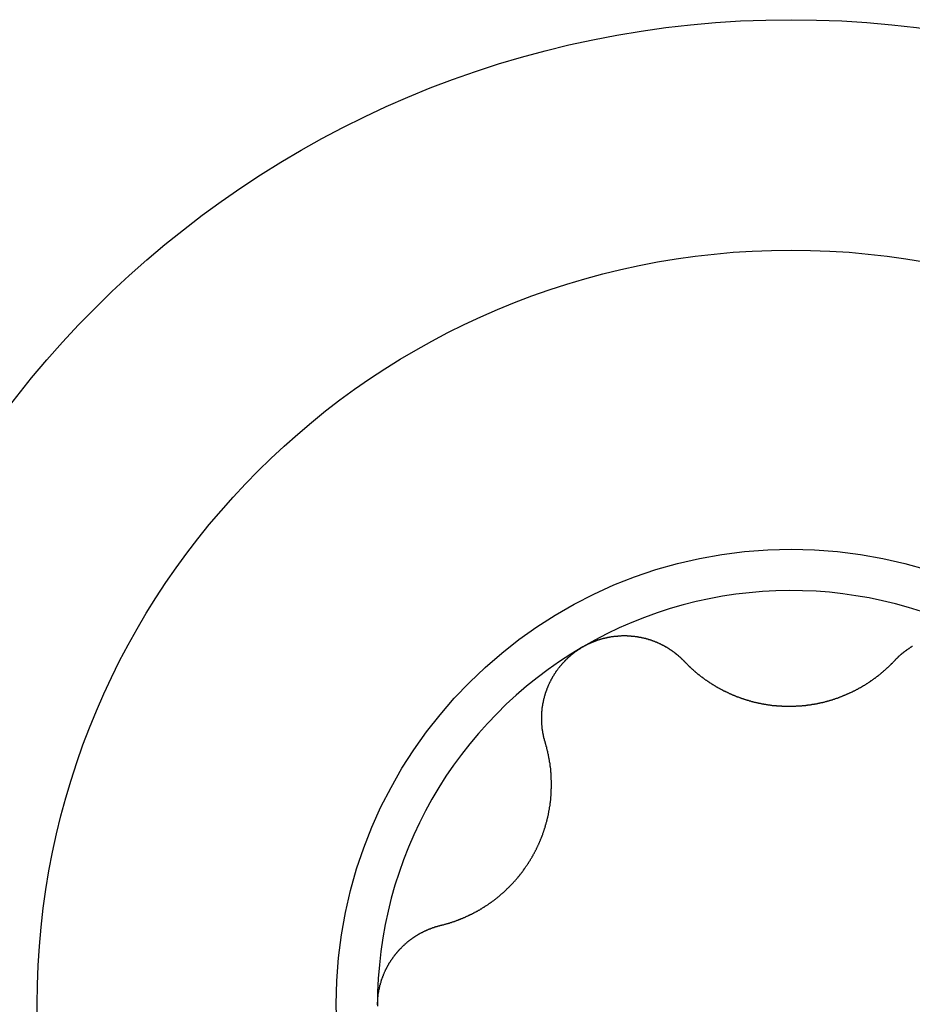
# Model space of a CAD drawing. Extents: x 1107 to 4046, y 937 to 3355.
# Tile 856 of 861: x 3320.42 to 3324.68, y 2553.71 to 2558.41. Entities that reach past the tile are written whole.
import ezdxf

# ---------------------------------------------------------------- set-up
doc = ezdxf.new("R2010")
doc.units = 0
doc.layers.add('KF_VIDA_L___C_LEFT', color=7, linetype='CONTINUOUS')

# ---------------------------------------------------------------- blocks, each defined once
blk = doc.blocks.new('KF_VIDA_L___C_LEFT')
at = {"layer": 'KF_VIDA_L___C_LEFT'}
for points in [[(433.805, 866.206, 0), (433.807, 866.207, 0), (433.808, 866.208, 0), (433.81, 866.209, 0), (433.812, 866.21, 0), (433.814, 866.211, 0), (433.816, 866.212, 0), (433.818, 866.213, 0), (433.82, 866.214, 0), (433.822, 866.215, 0), (433.823, 866.216, 0), (433.825, 866.217, 0), (433.827, 866.218, 0), (433.829, 866.219, 0), (433.831, 866.22, 0), (433.833, 866.221, 0), (433.835, 866.222, 0), (433.837, 866.223, 0), (433.839, 866.224, 0), (433.841, 866.224, 0), (433.843, 866.225, 0), (433.845, 866.226, 0), (433.847, 866.227, 0), (433.849, 866.228, 0), (433.851, 866.229, 0), (433.853, 866.23, 0), (433.855, 866.23, 0), (433.857, 866.231, 0), (433.859, 866.232, 0), (433.861, 866.233, 0), (433.863, 866.233, 0), (433.865, 866.234, 0), (433.867, 866.235, 0), (433.869, 866.236, 0), (433.871, 866.236, 0), (433.873, 866.237, 0), (433.875, 866.238, 0), (433.877, 866.239, 0), (433.879, 866.239, 0), (433.881, 866.24, 0), (433.883, 866.241, 0), (433.885, 866.241, 0), (433.887, 866.242, 0), (433.889, 866.243, 0), (433.891, 866.243, 0), (433.893, 866.244, 0), (433.895, 866.244, 0), (433.897, 866.245, 0), (433.899, 866.246, 0), (433.902, 866.246, 0), (433.904, 866.247, 0), (433.906, 866.247, 0), (433.908, 866.248, 0), (433.91, 866.248, 0), (433.912, 866.249, 0), (433.914, 866.249, 0), (433.916, 866.25, 0), (433.918, 866.25, 0), (433.92, 866.251, 0), (433.923, 866.251, 0), (433.925, 866.252, 0), (433.927, 866.252, 0), (433.929, 866.252, 0), (433.931, 866.253, 0), (433.933, 866.253, 0), (433.935, 866.254, 0), (433.937, 866.254, 0), (433.94, 866.254, 0), (433.942, 866.255, 0), (433.944, 866.255, 0), (433.946, 866.255, 0), (433.948, 866.256, 0), (433.95, 866.256, 0), (433.952, 866.256, 0), (433.955, 866.257, 0), (433.957, 866.257, 0), (433.959, 866.257, 0), (433.961, 866.257, 0), (433.963, 866.258, 0), (433.965, 866.258, 0), (433.967, 866.258, 0), (433.97, 866.258, 0), (433.972, 866.258, 0), (433.974, 866.259, 0), (433.976, 866.259, 0), (433.978, 866.259, 0), (433.98, 866.259, 0), (433.982, 866.259, 0), (433.985, 866.259, 0), (433.987, 866.259, 0), (433.989, 866.259, 0), (433.991, 866.26, 0), (433.993, 866.26, 0), (433.995, 866.26, 0), (433.997, 866.26, 0), (434, 866.26, 0), (434.002, 866.26, 0), (434.004, 866.26, 0), (434.006, 866.26, 0), (434.008, 866.26, 0), (434.01, 866.26, 0), (434.012, 866.26, 0), (434.015, 866.26, 0), (434.017, 866.259, 0), (434.019, 866.259, 0), (434.021, 866.259, 0), (434.023, 866.259, 0), (434.025, 866.259, 0), (434.027, 866.259, 0), (434.029, 866.259, 0), (434.032, 866.259, 0), (434.034, 866.259, 0), (434.036, 866.258, 0), (434.038, 866.258, 0), (434.04, 866.258, 0), (434.042, 866.258, 0), (434.044, 866.258, 0), (434.046, 866.257, 0), (434.048, 866.257, 0), (434.051, 866.257, 0), (434.053, 866.257, 0), (434.055, 866.256, 0), (434.057, 866.256, 0), (434.059, 866.256, 0), (434.061, 866.255, 0), (434.063, 866.255, 0), (434.065, 866.255, 0), (434.067, 866.254, 0), (434.069, 866.254, 0), (434.071, 866.254, 0), (434.073, 866.253, 0), (434.075, 866.253, 0), (434.078, 866.253, 0), (434.08, 866.252, 0), (434.082, 866.252, 0), (434.084, 866.251, 0), (434.086, 866.251, 0), (434.088, 866.251, 0), (434.09, 866.25, 0), (434.092, 866.25, 0), (434.094, 866.249, 0), (434.096, 866.249, 0), (434.098, 866.248, 0), (434.1, 866.248, 0), (434.102, 866.247, 0), (434.104, 866.247, 0), (434.106, 866.246, 0), (434.108, 866.246, 0), (434.11, 866.245, 0), (434.112, 866.245, 0), (434.114, 866.244, 0), (434.116, 866.244, 0), (434.118, 866.243, 0), (434.119, 866.242, 0), (434.121, 866.242, 0), (434.123, 866.241, 0), (434.125, 866.241, 0), (434.127, 866.24, 0), (434.129, 866.239, 0), (434.131, 866.239, 0), (434.133, 866.238, 0), (434.135, 866.237, 0), (434.137, 866.237, 0), (434.139, 866.236, 0), (434.14, 866.235, 0), (434.142, 866.235, 0), (434.144, 866.234, 0), (434.146, 866.233, 0), (434.148, 866.233, 0), (434.15, 866.232, 0), (434.151, 866.231, 0), (434.153, 866.23, 0), (434.155, 866.23, 0), (434.157, 866.229, 0), (434.159, 866.228, 0), (434.161, 866.227, 0), (434.162, 866.227, 0), (434.164, 866.226, 0), (434.166, 866.225, 0), (434.168, 866.224, 0), (434.17, 866.223, 0), (434.171, 866.222, 0), (434.173, 866.222, 0), (434.175, 866.221, 0), (434.177, 866.22, 0), (434.178, 866.219, 0), (434.18, 866.218, 0), (434.182, 866.217, 0), (434.184, 866.216, 0), (434.186, 866.215, 0), (434.187, 866.215, 0), (434.189, 866.214, 0), (434.191, 866.213, 0), (434.192, 866.212, 0), (434.194, 866.211, 0), (434.196, 866.21, 0), (434.198, 866.209, 0), (434.199, 866.208, 0), (434.201, 866.207, 0), (434.203, 866.206, 0), (434.205, 866.205, 0), (434.206, 866.204, 0), (434.208, 866.203, 0), (434.21, 866.202, 0), (434.211, 866.201, 0), (434.213, 866.2, 0), (434.215, 866.199, 0), (434.216, 866.198, 0), (434.218, 866.197, 0), (434.22, 866.195, 0), (434.221, 866.194, 0), (434.223, 866.193, 0), (434.225, 866.192, 0), (434.226, 866.191, 0), (434.228, 866.19, 0), (434.23, 866.189, 0), (434.231, 866.188, 0), (434.233, 866.186, 0), (434.235, 866.185, 0), (434.236, 866.184, 0), (434.238, 866.183, 0), (434.239, 866.182, 0), (434.241, 866.181, 0), (434.243, 866.179, 0), (434.244, 866.178, 0), (434.246, 866.177, 0), (434.247, 866.176, 0), (434.249, 866.175, 0), (434.25, 866.173, 0), (434.252, 866.172, 0), (434.253, 866.171, 0), (434.255, 866.17, 0), (434.257, 866.168, 0), (434.258, 866.167, 0), (434.26, 866.166, 0), (434.261, 866.164, 0), (434.263, 866.163, 0), (434.264, 866.162, 0), (434.266, 866.161, 0), (434.267, 866.159, 0), (434.269, 866.158, 0), (434.27, 866.157, 0), (434.272, 866.155, 0), (434.273, 866.154, 0), (434.274, 866.153, 0), (434.276, 866.151, 0), (434.277, 866.15, 0), (434.279, 866.148, 0), (434.28, 866.147, 0), (434.282, 866.146, 0), (434.283, 866.144, 0), (434.284, 866.143, 0), (434.286, 866.141, 0), (434.287, 866.14, 0), (434.289, 866.139, 0), (434.29, 866.137, 0)], [(435.295, 866.142, 0), (435.297, 866.143, 0), (435.298, 866.145, 0), (435.299, 866.146, 0), (435.301, 866.147, 0), (435.302, 866.149, 0), (435.304, 866.15, 0), (435.305, 866.152, 0), (435.306, 866.153, 0), (435.308, 866.154, 0), (435.309, 866.156, 0), (435.311, 866.157, 0), (435.312, 866.159, 0), (435.314, 866.16, 0), (435.315, 866.161, 0), (435.316, 866.163, 0), (435.318, 866.164, 0), (435.319, 866.165, 0), (435.321, 866.167, 0), (435.322, 866.168, 0), (435.324, 866.169, 0), (435.325, 866.171, 0), (435.327, 866.172, 0), (435.328, 866.173, 0), (435.33, 866.174, 0), (435.331, 866.176, 0), (435.333, 866.177, 0), (435.335, 866.178, 0), (435.336, 866.179, 0), (435.338, 866.181, 0), (435.339, 866.182, 0), (435.341, 866.183, 0), (435.342, 866.184, 0), (435.344, 866.186, 0), (435.346, 866.187, 0), (435.347, 866.188, 0), (435.349, 866.189, 0), (435.35, 866.19, 0), (435.352, 866.191, 0), (435.354, 866.193, 0), (435.355, 866.194, 0), (435.357, 866.195, 0), (435.358, 866.196, 0), (435.36, 866.197, 0), (435.362, 866.198, 0), (435.363, 866.199, 0), (435.365, 866.201, 0), (435.367, 866.202, 0), (435.368, 866.203, 0), (435.37, 866.204, 0), (435.372, 866.205, 0), (435.373, 866.206, 0), (435.375, 866.207, 0), (435.377, 866.208, 0), (435.378, 866.209, 0), (435.38, 866.21, 0)], [(433.626, 865.75, 0), (433.625, 865.752, 0), (433.625, 865.754, 0), (433.624, 865.756, 0), (433.624, 865.757, 0), (433.623, 865.759, 0), (433.623, 865.761, 0), (433.622, 865.763, 0), (433.622, 865.765, 0), (433.621, 865.767, 0), (433.621, 865.769, 0), (433.62, 865.771, 0), (433.62, 865.773, 0), (433.619, 865.775, 0), (433.619, 865.777, 0), (433.618, 865.779, 0), (433.618, 865.781, 0), (433.618, 865.782, 0), (433.617, 865.784, 0), (433.617, 865.786, 0), (433.616, 865.788, 0), (433.616, 865.79, 0), (433.616, 865.792, 0), (433.615, 865.794, 0), (433.615, 865.796, 0), (433.615, 865.798, 0), (433.614, 865.8, 0), (433.614, 865.802, 0), (433.614, 865.804, 0), (433.613, 865.806, 0), (433.613, 865.808, 0), (433.613, 865.81, 0), (433.613, 865.812, 0), (433.612, 865.814, 0), (433.612, 865.816, 0), (433.612, 865.818, 0), (433.612, 865.82, 0), (433.611, 865.822, 0), (433.611, 865.824, 0), (433.611, 865.826, 0), (433.611, 865.828, 0), (433.611, 865.83, 0), (433.61, 865.832, 0), (433.61, 865.834, 0), (433.61, 865.836, 0), (433.61, 865.838, 0), (433.61, 865.84, 0), (433.61, 865.842, 0), (433.61, 865.844, 0), (433.609, 865.846, 0), (433.609, 865.848, 0), (433.609, 865.85, 0), (433.609, 865.852, 0), (433.609, 865.853, 0), (433.609, 865.855, 0), (433.609, 865.857, 0), (433.609, 865.859, 0), (433.609, 865.861, 0), (433.609, 865.863, 0), (433.609, 865.865, 0), (433.609, 865.867, 0), (433.609, 865.869, 0), (433.609, 865.871, 0), (433.609, 865.873, 0), (433.609, 865.875, 0), (433.609, 865.877, 0), (433.609, 865.879, 0), (433.609, 865.881, 0), (433.609, 865.883, 0), (433.609, 865.885, 0), (433.61, 865.887, 0), (433.61, 865.889, 0), (433.61, 865.891, 0), (433.61, 865.893, 0), (433.61, 865.895, 0), (433.61, 865.897, 0), (433.61, 865.899, 0), (433.611, 865.901, 0), (433.611, 865.903, 0), (433.611, 865.905, 0), (433.611, 865.907, 0), (433.611, 865.909, 0), (433.612, 865.911, 0), (433.612, 865.913, 0), (433.612, 865.915, 0), (433.612, 865.917, 0), (433.613, 865.919, 0), (433.613, 865.921, 0), (433.613, 865.922, 0), (433.613, 865.924, 0), (433.614, 865.926, 0), (433.614, 865.928, 0), (433.614, 865.93, 0), (433.615, 865.932, 0), (433.615, 865.934, 0), (433.615, 865.936, 0), (433.616, 865.938, 0), (433.616, 865.94, 0), (433.617, 865.942, 0), (433.617, 865.944, 0), (433.617, 865.946, 0), (433.618, 865.948, 0), (433.618, 865.95, 0), (433.619, 865.952, 0), (433.619, 865.954, 0), (433.62, 865.956, 0), (433.62, 865.958, 0), (433.621, 865.96, 0), (433.621, 865.962, 0), (433.622, 865.964, 0), (433.622, 865.966, 0), (433.623, 865.968, 0), (433.623, 865.97, 0), (433.624, 865.972, 0), (433.624, 865.974, 0), (433.625, 865.976, 0), (433.626, 865.978, 0), (433.626, 865.98, 0), (433.627, 865.982, 0), (433.627, 865.984, 0), (433.628, 865.986, 0), (433.629, 865.988, 0), (433.629, 865.99, 0), (433.63, 865.992, 0), (433.631, 865.994, 0), (433.631, 865.996, 0), (433.632, 865.997, 0), (433.633, 865.999, 0), (433.633, 866.001, 0), (433.634, 866.003, 0), (433.635, 866.005, 0), (433.636, 866.007, 0), (433.636, 866.009, 0), (433.637, 866.011, 0), (433.638, 866.013, 0), (433.639, 866.015, 0), (433.64, 866.017, 0), (433.64, 866.019, 0), (433.641, 866.021, 0), (433.642, 866.023, 0), (433.643, 866.025, 0), (433.644, 866.027, 0), (433.645, 866.029, 0), (433.646, 866.031, 0), (433.646, 866.033, 0), (433.647, 866.035, 0), (433.648, 866.036, 0), (433.649, 866.038, 0), (433.65, 866.04, 0), (433.651, 866.042, 0), (433.652, 866.044, 0), (433.653, 866.046, 0), (433.654, 866.048, 0), (433.655, 866.05, 0), (433.656, 866.052, 0), (433.657, 866.054, 0), (433.658, 866.055, 0), (433.659, 866.057, 0), (433.66, 866.059, 0), (433.661, 866.061, 0), (433.662, 866.063, 0), (433.663, 866.065, 0), (433.664, 866.067, 0), (433.665, 866.068, 0), (433.667, 866.07, 0), (433.668, 866.072, 0), (433.669, 866.074, 0), (433.67, 866.076, 0), (433.671, 866.078, 0), (433.672, 866.079, 0), (433.673, 866.081, 0), (433.675, 866.083, 0), (433.676, 866.085, 0), (433.677, 866.087, 0), (433.678, 866.088, 0), (433.679, 866.09, 0), (433.681, 866.092, 0), (433.682, 866.094, 0), (433.683, 866.095, 0), (433.684, 866.097, 0), (433.686, 866.099, 0), (433.687, 866.101, 0), (433.688, 866.102, 0), (433.69, 866.104, 0), (433.691, 866.106, 0), (433.692, 866.107, 0), (433.694, 866.109, 0), (433.695, 866.111, 0), (433.696, 866.113, 0), (433.698, 866.114, 0), (433.699, 866.116, 0), (433.7, 866.118, 0), (433.702, 866.119, 0), (433.703, 866.121, 0), (433.705, 866.122, 0), (433.706, 866.124, 0), (433.707, 866.126, 0), (433.709, 866.127, 0), (433.71, 866.129, 0), (433.712, 866.131, 0), (433.713, 866.132, 0), (433.715, 866.134, 0), (433.716, 866.135, 0), (433.718, 866.137, 0), (433.719, 866.138, 0), (433.721, 866.14, 0), (433.722, 866.142, 0), (433.724, 866.143, 0), (433.725, 866.145, 0), (433.727, 866.146, 0), (433.728, 866.148, 0), (433.73, 866.149, 0), (433.732, 866.151, 0), (433.733, 866.152, 0), (433.735, 866.154, 0), (433.736, 866.155, 0), (433.738, 866.157, 0), (433.739, 866.158, 0), (433.741, 866.159, 0), (433.743, 866.161, 0), (433.744, 866.162, 0), (433.746, 866.164, 0), (433.748, 866.165, 0), (433.749, 866.167, 0), (433.751, 866.168, 0), (433.752, 866.169, 0), (433.754, 866.171, 0), (433.756, 866.172, 0), (433.757, 866.173, 0), (433.759, 866.175, 0), (433.761, 866.176, 0), (433.763, 866.177, 0), (433.764, 866.179, 0), (433.766, 866.18, 0), (433.768, 866.181, 0), (433.769, 866.183, 0), (433.771, 866.184, 0), (433.773, 866.185, 0), (433.775, 866.186, 0), (433.776, 866.188, 0), (433.778, 866.189, 0), (433.78, 866.19, 0), (433.782, 866.191, 0), (433.783, 866.192, 0), (433.785, 866.194, 0), (433.787, 866.195, 0), (433.789, 866.196, 0), (433.79, 866.197, 0), (433.792, 866.198, 0), (433.794, 866.199, 0), (433.796, 866.2, 0), (433.798, 866.202, 0), (433.799, 866.203, 0), (433.801, 866.204, 0), (433.803, 866.205, 0), (433.805, 866.206, 0)], [(434.29, 866.137, 0), (434.292, 866.135, 0), (434.293, 866.134, 0), (434.295, 866.132, 0), (434.297, 866.13, 0), (434.298, 866.128, 0), (434.3, 866.127, 0), (434.302, 866.125, 0), (434.303, 866.123, 0), (434.305, 866.122, 0), (434.307, 866.12, 0), (434.309, 866.118, 0), (434.31, 866.117, 0), (434.312, 866.115, 0), (434.314, 866.113, 0), (434.316, 866.112, 0), (434.317, 866.11, 0), (434.319, 866.108, 0), (434.321, 866.107, 0), (434.323, 866.105, 0), (434.324, 866.103, 0), (434.326, 866.102, 0), (434.328, 866.1, 0), (434.33, 866.099, 0), (434.332, 866.097, 0), (434.333, 866.095, 0), (434.335, 866.094, 0), (434.337, 866.092, 0), (434.339, 866.091, 0), (434.341, 866.089, 0), (434.342, 866.088, 0), (434.344, 866.086, 0), (434.346, 866.084, 0), (434.348, 866.083, 0), (434.35, 866.081, 0), (434.352, 866.08, 0), (434.353, 866.078, 0), (434.355, 866.077, 0), (434.357, 866.075, 0), (434.359, 866.074, 0), (434.361, 866.072, 0), (434.363, 866.071, 0), (434.365, 866.069, 0), (434.366, 866.068, 0), (434.368, 866.067, 0), (434.37, 866.065, 0), (434.372, 866.064, 0), (434.374, 866.062, 0), (434.376, 866.061, 0), (434.378, 866.059, 0), (434.38, 866.058, 0), (434.382, 866.057, 0), (434.383, 866.055, 0), (434.385, 866.054, 0), (434.387, 866.052, 0), (434.389, 866.051, 0), (434.391, 866.05, 0), (434.393, 866.048, 0), (434.395, 866.047, 0), (434.397, 866.046, 0), (434.399, 866.044, 0), (434.401, 866.043, 0), (434.403, 866.042, 0), (434.405, 866.04, 0), (434.407, 866.039, 0), (434.409, 866.038, 0), (434.411, 866.036, 0), (434.412, 866.035, 0), (434.414, 866.034, 0), (434.416, 866.033, 0), (434.418, 866.031, 0), (434.42, 866.03, 0), (434.422, 866.029, 0), (434.424, 866.027, 0), (434.426, 866.026, 0), (434.429, 866.025, 0), (434.431, 866.024, 0), (434.433, 866.022, 0), (434.435, 866.021, 0), (434.437, 866.02, 0), (434.439, 866.019, 0), (434.441, 866.018, 0), (434.443, 866.016, 0), (434.445, 866.015, 0), (434.447, 866.014, 0), (434.449, 866.013, 0), (434.452, 866.011, 0), (434.454, 866.01, 0), (434.456, 866.009, 0), (434.458, 866.008, 0), (434.46, 866.007, 0), (434.462, 866.006, 0), (434.465, 866.004, 0), (434.467, 866.003, 0), (434.469, 866.002, 0), (434.471, 866.001, 0), (434.473, 866, 0), (434.476, 865.999, 0), (434.478, 865.997, 0), (434.48, 865.996, 0), (434.482, 865.995, 0), (434.485, 865.994, 0), (434.487, 865.993, 0), (434.489, 865.992, 0), (434.491, 865.991, 0), (434.494, 865.99, 0), (434.496, 865.989, 0), (434.498, 865.988, 0), (434.501, 865.986, 0), (434.503, 865.985, 0), (434.505, 865.984, 0), (434.508, 865.983, 0), (434.51, 865.982, 0), (434.512, 865.981, 0), (434.515, 865.98, 0), (434.517, 865.979, 0), (434.519, 865.978, 0), (434.522, 865.977, 0), (434.524, 865.976, 0), (434.526, 865.975, 0), (434.529, 865.974, 0), (434.531, 865.973, 0), (434.534, 865.972, 0), (434.536, 865.971, 0), (434.538, 865.97, 0), (434.541, 865.969, 0), (434.543, 865.968, 0), (434.546, 865.967, 0), (434.548, 865.967, 0), (434.551, 865.966, 0), (434.553, 865.965, 0), (434.555, 865.964, 0), (434.558, 865.963, 0), (434.56, 865.962, 0), (434.563, 865.961, 0), (434.565, 865.96, 0), (434.568, 865.959, 0), (434.57, 865.959, 0), (434.573, 865.958, 0), (434.575, 865.957, 0), (434.578, 865.956, 0), (434.58, 865.955, 0), (434.583, 865.955, 0), (434.585, 865.954, 0), (434.588, 865.953, 0), (434.59, 865.952, 0), (434.593, 865.951, 0), (434.595, 865.951, 0), (434.598, 865.95, 0), (434.6, 865.949, 0), (434.603, 865.949, 0), (434.606, 865.948, 0), (434.608, 865.947, 0), (434.611, 865.946, 0), (434.613, 865.946, 0), (434.616, 865.945, 0), (434.618, 865.944, 0), (434.621, 865.944, 0), (434.624, 865.943, 0), (434.626, 865.942, 0), (434.629, 865.942, 0), (434.631, 865.941, 0), (434.634, 865.941, 0), (434.636, 865.94, 0), (434.639, 865.939, 0), (434.642, 865.939, 0), (434.644, 865.938, 0), (434.647, 865.938, 0), (434.649, 865.937, 0), (434.652, 865.937, 0), (434.655, 865.936, 0), (434.657, 865.936, 0), (434.66, 865.935, 0), (434.662, 865.935, 0), (434.665, 865.934, 0), (434.668, 865.934, 0), (434.67, 865.933, 0), (434.673, 865.933, 0), (434.675, 865.932, 0), (434.678, 865.932, 0), (434.681, 865.931, 0), (434.683, 865.931, 0), (434.686, 865.931, 0), (434.689, 865.93, 0), (434.691, 865.93, 0), (434.694, 865.93, 0), (434.696, 865.929, 0), (434.699, 865.929, 0), (434.702, 865.928, 0), (434.704, 865.928, 0), (434.707, 865.928, 0), (434.71, 865.927, 0), (434.712, 865.927, 0), (434.715, 865.927, 0), (434.717, 865.927, 0), (434.72, 865.926, 0), (434.723, 865.926, 0), (434.725, 865.926, 0), (434.728, 865.926, 0), (434.73, 865.925, 0), (434.733, 865.925, 0), (434.736, 865.925, 0), (434.738, 865.925, 0), (434.741, 865.924, 0), (434.743, 865.924, 0), (434.746, 865.924, 0), (434.749, 865.924, 0), (434.751, 865.924, 0), (434.754, 865.924, 0), (434.756, 865.923, 0), (434.759, 865.923, 0), (434.762, 865.923, 0), (434.764, 865.923, 0), (434.767, 865.923, 0), (434.769, 865.923, 0), (434.772, 865.923, 0), (434.774, 865.923, 0), (434.777, 865.923, 0), (434.78, 865.923, 0), (434.782, 865.923, 0), (434.785, 865.923, 0), (434.787, 865.923, 0), (434.79, 865.923, 0), (434.792, 865.923, 0), (434.795, 865.923, 0), (434.797, 865.923, 0), (434.8, 865.923, 0), (434.803, 865.923, 0), (434.805, 865.923, 0), (434.808, 865.923, 0), (434.81, 865.923, 0), (434.813, 865.923, 0), (434.815, 865.923, 0), (434.818, 865.923, 0), (434.82, 865.923, 0), (434.823, 865.923, 0), (434.826, 865.924, 0), (434.828, 865.924, 0), (434.831, 865.924, 0), (434.833, 865.924, 0), (434.836, 865.924, 0), (434.839, 865.924, 0), (434.841, 865.925, 0), (434.844, 865.925, 0), (434.846, 865.925, 0), (434.849, 865.925, 0), (434.852, 865.925, 0), (434.854, 865.926, 0), (434.857, 865.926, 0), (434.859, 865.926, 0), (434.862, 865.926, 0), (434.865, 865.927, 0), (434.867, 865.927, 0), (434.87, 865.927, 0), (434.872, 865.928, 0), (434.875, 865.928, 0), (434.878, 865.928, 0), (434.88, 865.929, 0), (434.883, 865.929, 0), (434.886, 865.929, 0), (434.888, 865.93, 0), (434.891, 865.93, 0), (434.893, 865.93, 0), (434.896, 865.931, 0), (434.899, 865.931, 0), (434.901, 865.932, 0), (434.904, 865.932, 0), (434.906, 865.933, 0), (434.909, 865.933, 0), (434.912, 865.933, 0), (434.914, 865.934, 0), (434.917, 865.934, 0), (434.919, 865.935, 0), (434.922, 865.935, 0), (434.925, 865.936, 0), (434.927, 865.936, 0), (434.93, 865.937, 0), (434.932, 865.937, 0), (434.935, 865.938, 0), (434.938, 865.939, 0), (434.94, 865.939, 0), (434.943, 865.94, 0), (434.945, 865.94, 0), (434.948, 865.941, 0), (434.951, 865.941, 0), (434.953, 865.942, 0), (434.956, 865.943, 0), (434.958, 865.943, 0), (434.961, 865.944, 0), (434.964, 865.945, 0), (434.966, 865.945, 0), (434.969, 865.946, 0), (434.971, 865.947, 0), (434.974, 865.947, 0), (434.976, 865.948, 0), (434.979, 865.949, 0), (434.981, 865.949, 0), (434.984, 865.95, 0), (434.987, 865.951, 0), (434.989, 865.952, 0), (434.992, 865.952, 0), (434.994, 865.953, 0), (434.997, 865.954, 0), (434.999, 865.955, 0), (435.002, 865.956, 0), (435.004, 865.956, 0), (435.007, 865.957, 0), (435.009, 865.958, 0), (435.012, 865.959, 0), (435.014, 865.96, 0), (435.017, 865.961, 0), (435.019, 865.961, 0), (435.022, 865.962, 0), (435.024, 865.963, 0), (435.026, 865.964, 0), (435.029, 865.965, 0), (435.031, 865.966, 0), (435.034, 865.967, 0), (435.036, 865.968, 0), (435.039, 865.969, 0), (435.041, 865.97, 0), (435.044, 865.971, 0), (435.046, 865.972, 0), (435.048, 865.973, 0), (435.051, 865.974, 0), (435.053, 865.975, 0), (435.056, 865.976, 0), (435.058, 865.977, 0), (435.06, 865.978, 0), (435.063, 865.979, 0), (435.065, 865.98, 0), (435.067, 865.981, 0), (435.07, 865.982, 0), (435.072, 865.983, 0), (435.074, 865.984, 0), (435.077, 865.985, 0), (435.079, 865.986, 0), (435.081, 865.987, 0), (435.084, 865.988, 0), (435.086, 865.989, 0), (435.088, 865.99, 0), (435.091, 865.991, 0), (435.093, 865.992, 0), (435.095, 865.994, 0), (435.098, 865.995, 0), (435.1, 865.996, 0), (435.102, 865.997, 0), (435.104, 865.998, 0), (435.107, 865.999, 0), (435.109, 866, 0), (435.111, 866.001, 0), (435.113, 866.003, 0), (435.115, 866.004, 0), (435.118, 866.005, 0), (435.12, 866.006, 0), (435.122, 866.007, 0), (435.124, 866.009, 0), (435.126, 866.01, 0), (435.128, 866.011, 0), (435.131, 866.012, 0), (435.133, 866.013, 0), (435.135, 866.015, 0), (435.137, 866.016, 0), (435.139, 866.017, 0), (435.141, 866.018, 0), (435.143, 866.019, 0), (435.145, 866.021, 0), (435.148, 866.022, 0), (435.15, 866.023, 0), (435.152, 866.024, 0), (435.154, 866.026, 0), (435.156, 866.027, 0), (435.158, 866.028, 0), (435.16, 866.03, 0), (435.162, 866.031, 0), (435.164, 866.032, 0), (435.166, 866.033, 0), (435.168, 866.035, 0), (435.17, 866.036, 0), (435.172, 866.037, 0), (435.174, 866.039, 0), (435.176, 866.04, 0), (435.178, 866.041, 0), (435.18, 866.042, 0), (435.181, 866.044, 0), (435.183, 866.045, 0), (435.185, 866.046, 0), (435.187, 866.048, 0), (435.189, 866.049, 0), (435.191, 866.05, 0), (435.193, 866.052, 0), (435.195, 866.053, 0), (435.197, 866.055, 0), (435.199, 866.056, 0), (435.201, 866.057, 0), (435.203, 866.059, 0), (435.204, 866.06, 0), (435.206, 866.062, 0), (435.208, 866.063, 0), (435.21, 866.065, 0), (435.212, 866.066, 0), (435.214, 866.067, 0), (435.216, 866.069, 0), (435.218, 866.07, 0), (435.219, 866.072, 0), (435.221, 866.073, 0), (435.223, 866.075, 0), (435.225, 866.076, 0), (435.227, 866.078, 0), (435.229, 866.079, 0), (435.231, 866.081, 0), (435.232, 866.082, 0), (435.234, 866.084, 0), (435.236, 866.085, 0), (435.238, 866.087, 0), (435.24, 866.088, 0), (435.242, 866.09, 0), (435.243, 866.092, 0), (435.245, 866.093, 0), (435.247, 866.095, 0), (435.249, 866.096, 0), (435.251, 866.098, 0), (435.252, 866.1, 0), (435.254, 866.101, 0), (435.256, 866.103, 0), (435.258, 866.104, 0), (435.259, 866.106, 0), (435.261, 866.108, 0), (435.263, 866.109, 0), (435.265, 866.111, 0), (435.266, 866.113, 0), (435.268, 866.114, 0), (435.27, 866.116, 0), (435.272, 866.118, 0), (435.273, 866.119, 0), (435.275, 866.121, 0), (435.277, 866.123, 0), (435.279, 866.124, 0), (435.28, 866.126, 0), (435.282, 866.128, 0), (435.284, 866.129, 0), (435.285, 866.131, 0), (435.287, 866.133, 0), (435.289, 866.135, 0), (435.29, 866.136, 0), (435.292, 866.138, 0), (435.294, 866.14, 0), (435.295, 866.142, 0)], [(433.127, 864.877, 0), (433.129, 864.877, 0), (433.132, 864.878, 0), (433.134, 864.879, 0), (433.137, 864.879, 0), (433.139, 864.88, 0), (433.141, 864.88, 0), (433.144, 864.881, 0), (433.146, 864.882, 0), (433.148, 864.882, 0), (433.15, 864.883, 0), (433.153, 864.884, 0), (433.155, 864.884, 0), (433.157, 864.885, 0), (433.16, 864.886, 0), (433.162, 864.886, 0), (433.164, 864.887, 0), (433.167, 864.888, 0), (433.169, 864.888, 0), (433.171, 864.889, 0), (433.174, 864.89, 0), (433.176, 864.891, 0), (433.178, 864.891, 0), (433.18, 864.892, 0), (433.183, 864.893, 0), (433.185, 864.894, 0), (433.187, 864.894, 0), (433.19, 864.895, 0), (433.192, 864.896, 0), (433.194, 864.897, 0), (433.196, 864.897, 0), (433.199, 864.898, 0), (433.201, 864.899, 0), (433.203, 864.9, 0), (433.205, 864.901, 0), (433.208, 864.902, 0), (433.21, 864.902, 0), (433.212, 864.903, 0), (433.214, 864.904, 0), (433.216, 864.905, 0), (433.219, 864.906, 0), (433.221, 864.907, 0), (433.223, 864.908, 0), (433.225, 864.909, 0), (433.228, 864.909, 0), (433.23, 864.91, 0), (433.232, 864.911, 0), (433.234, 864.912, 0), (433.236, 864.913, 0), (433.238, 864.914, 0), (433.241, 864.915, 0), (433.243, 864.916, 0), (433.245, 864.917, 0), (433.247, 864.918, 0), (433.249, 864.919, 0), (433.251, 864.92, 0), (433.254, 864.921, 0), (433.256, 864.922, 0), (433.258, 864.923, 0), (433.26, 864.924, 0), (433.262, 864.925, 0), (433.264, 864.926, 0), (433.266, 864.927, 0), (433.268, 864.928, 0), (433.271, 864.929, 0), (433.273, 864.93, 0), (433.275, 864.931, 0), (433.277, 864.932, 0), (433.279, 864.933, 0), (433.281, 864.934, 0), (433.283, 864.935, 0), (433.285, 864.936, 0), (433.287, 864.937, 0), (433.289, 864.939, 0), (433.291, 864.94, 0), (433.294, 864.941, 0), (433.296, 864.942, 0), (433.298, 864.943, 0), (433.3, 864.944, 0), (433.302, 864.945, 0), (433.304, 864.947, 0), (433.306, 864.948, 0), (433.308, 864.949, 0), (433.31, 864.95, 0), (433.313, 864.951, 0), (433.315, 864.953, 0), (433.317, 864.954, 0), (433.319, 864.955, 0), (433.321, 864.956, 0), (433.323, 864.958, 0), (433.325, 864.959, 0), (433.327, 864.96, 0), (433.329, 864.962, 0), (433.332, 864.963, 0), (433.334, 864.964, 0), (433.336, 864.966, 0), (433.338, 864.967, 0), (433.34, 864.968, 0), (433.342, 864.97, 0), (433.344, 864.971, 0), (433.346, 864.972, 0), (433.348, 864.974, 0), (433.35, 864.975, 0), (433.353, 864.977, 0), (433.355, 864.978, 0), (433.357, 864.98, 0), (433.359, 864.981, 0), (433.361, 864.982, 0), (433.363, 864.984, 0), (433.365, 864.985, 0), (433.367, 864.987, 0), (433.369, 864.988, 0), (433.371, 864.99, 0), (433.373, 864.991, 0), (433.375, 864.993, 0), (433.377, 864.994, 0), (433.38, 864.996, 0), (433.382, 864.997, 0), (433.384, 864.999, 0), (433.386, 865.001, 0), (433.388, 865.002, 0), (433.39, 865.004, 0), (433.392, 865.005, 0), (433.394, 865.007, 0), (433.396, 865.009, 0), (433.398, 865.01, 0), (433.4, 865.012, 0), (433.402, 865.013, 0), (433.404, 865.015, 0), (433.406, 865.017, 0), (433.408, 865.018, 0), (433.41, 865.02, 0), (433.412, 865.022, 0), (433.414, 865.024, 0), (433.416, 865.025, 0), (433.418, 865.027, 0), (433.42, 865.029, 0), (433.422, 865.03, 0), (433.424, 865.032, 0), (433.426, 865.034, 0), (433.428, 865.036, 0), (433.43, 865.037, 0), (433.432, 865.039, 0), (433.434, 865.041, 0), (433.436, 865.043, 0), (433.438, 865.045, 0), (433.439, 865.046, 0), (433.441, 865.048, 0), (433.443, 865.05, 0), (433.445, 865.052, 0), (433.447, 865.054, 0), (433.449, 865.056, 0), (433.451, 865.057, 0), (433.453, 865.059, 0), (433.455, 865.061, 0), (433.456, 865.063, 0), (433.458, 865.065, 0), (433.46, 865.067, 0), (433.462, 865.069, 0), (433.464, 865.071, 0), (433.466, 865.073, 0), (433.467, 865.074, 0), (433.469, 865.076, 0), (433.471, 865.078, 0), (433.473, 865.08, 0), (433.475, 865.082, 0), (433.476, 865.084, 0), (433.478, 865.086, 0), (433.48, 865.088, 0), (433.482, 865.09, 0), (433.484, 865.092, 0), (433.485, 865.094, 0), (433.487, 865.096, 0), (433.489, 865.098, 0), (433.49, 865.1, 0), (433.492, 865.102, 0), (433.494, 865.104, 0), (433.496, 865.106, 0), (433.497, 865.108, 0), (433.499, 865.11, 0), (433.501, 865.112, 0), (433.502, 865.114, 0), (433.504, 865.117, 0), (433.506, 865.119, 0), (433.507, 865.121, 0), (433.509, 865.123, 0), (433.511, 865.125, 0), (433.512, 865.127, 0), (433.514, 865.129, 0), (433.515, 865.131, 0), (433.517, 865.133, 0), (433.519, 865.135, 0), (433.52, 865.137, 0), (433.522, 865.14, 0), (433.523, 865.142, 0), (433.525, 865.144, 0), (433.526, 865.146, 0), (433.528, 865.148, 0), (433.529, 865.15, 0), (433.531, 865.152, 0), (433.532, 865.155, 0), (433.534, 865.157, 0), (433.535, 865.159, 0), (433.537, 865.161, 0), (433.538, 865.163, 0), (433.54, 865.165, 0), (433.541, 865.167, 0), (433.543, 865.17, 0), (433.544, 865.172, 0), (433.545, 865.174, 0), (433.547, 865.176, 0), (433.548, 865.178, 0), (433.55, 865.181, 0), (433.551, 865.183, 0), (433.552, 865.185, 0), (433.554, 865.187, 0), (433.555, 865.189, 0), (433.556, 865.191, 0), (433.558, 865.194, 0), (433.559, 865.196, 0), (433.56, 865.198, 0), (433.562, 865.2, 0), (433.563, 865.202, 0), (433.564, 865.205, 0), (433.565, 865.207, 0), (433.567, 865.209, 0), (433.568, 865.211, 0), (433.569, 865.214, 0), (433.57, 865.216, 0), (433.572, 865.218, 0), (433.573, 865.22, 0), (433.574, 865.223, 0), (433.575, 865.225, 0), (433.576, 865.227, 0), (433.578, 865.229, 0), (433.579, 865.232, 0), (433.58, 865.234, 0), (433.581, 865.236, 0), (433.582, 865.239, 0), (433.584, 865.241, 0), (433.585, 865.243, 0), (433.586, 865.246, 0), (433.587, 865.248, 0), (433.588, 865.25, 0), (433.589, 865.253, 0), (433.59, 865.255, 0), (433.591, 865.257, 0), (433.592, 865.26, 0), (433.594, 865.262, 0), (433.595, 865.265, 0), (433.596, 865.267, 0), (433.597, 865.269, 0), (433.598, 865.272, 0), (433.599, 865.274, 0), (433.6, 865.277, 0), (433.601, 865.279, 0), (433.602, 865.281, 0), (433.603, 865.284, 0), (433.604, 865.286, 0), (433.605, 865.289, 0), (433.606, 865.291, 0), (433.607, 865.294, 0), (433.608, 865.296, 0), (433.609, 865.299, 0), (433.61, 865.301, 0), (433.611, 865.303, 0), (433.612, 865.306, 0), (433.613, 865.308, 0), (433.614, 865.311, 0), (433.614, 865.313, 0), (433.615, 865.316, 0), (433.616, 865.318, 0), (433.617, 865.321, 0), (433.618, 865.323, 0), (433.619, 865.326, 0), (433.62, 865.328, 0), (433.621, 865.331, 0), (433.621, 865.333, 0), (433.622, 865.336, 0), (433.623, 865.339, 0), (433.624, 865.341, 0), (433.625, 865.344, 0), (433.625, 865.346, 0), (433.626, 865.349, 0), (433.627, 865.351, 0), (433.628, 865.354, 0), (433.628, 865.356, 0), (433.629, 865.359, 0), (433.63, 865.361, 0), (433.631, 865.364, 0), (433.631, 865.366, 0), (433.632, 865.369, 0), (433.633, 865.372, 0), (433.633, 865.374, 0), (433.634, 865.377, 0), (433.635, 865.379, 0), (433.635, 865.382, 0), (433.636, 865.384, 0), (433.637, 865.387, 0), (433.637, 865.39, 0), (433.638, 865.392, 0), (433.638, 865.395, 0), (433.639, 865.397, 0), (433.64, 865.4, 0), (433.64, 865.402, 0), (433.641, 865.405, 0), (433.641, 865.408, 0), (433.642, 865.41, 0), (433.642, 865.413, 0), (433.643, 865.415, 0), (433.643, 865.418, 0), (433.644, 865.42, 0), (433.644, 865.423, 0), (433.645, 865.426, 0), (433.645, 865.428, 0), (433.646, 865.431, 0), (433.646, 865.433, 0), (433.647, 865.436, 0), (433.647, 865.439, 0), (433.647, 865.441, 0), (433.648, 865.444, 0), (433.648, 865.446, 0), (433.649, 865.449, 0), (433.649, 865.451, 0), (433.649, 865.454, 0), (433.65, 865.457, 0), (433.65, 865.459, 0), (433.65, 865.462, 0), (433.651, 865.464, 0), (433.651, 865.467, 0), (433.651, 865.469, 0), (433.651, 865.472, 0), (433.652, 865.474, 0), (433.652, 865.477, 0), (433.652, 865.48, 0), (433.653, 865.482, 0), (433.653, 865.485, 0), (433.653, 865.487, 0), (433.653, 865.49, 0), (433.653, 865.492, 0), (433.654, 865.495, 0), (433.654, 865.497, 0), (433.654, 865.5, 0), (433.654, 865.502, 0), (433.654, 865.505, 0), (433.655, 865.507, 0), (433.655, 865.51, 0), (433.655, 865.513, 0), (433.655, 865.515, 0), (433.655, 865.518, 0), (433.655, 865.52, 0), (433.655, 865.523, 0), (433.655, 865.525, 0), (433.655, 865.528, 0), (433.656, 865.53, 0), (433.656, 865.533, 0), (433.656, 865.535, 0), (433.656, 865.537, 0), (433.656, 865.54, 0), (433.656, 865.542, 0), (433.656, 865.545, 0), (433.656, 865.547, 0), (433.656, 865.55, 0), (433.656, 865.552, 0), (433.656, 865.555, 0), (433.656, 865.557, 0), (433.656, 865.56, 0), (433.656, 865.562, 0), (433.656, 865.564, 0), (433.656, 865.567, 0), (433.656, 865.569, 0), (433.655, 865.572, 0), (433.655, 865.574, 0), (433.655, 865.576, 0), (433.655, 865.579, 0), (433.655, 865.581, 0), (433.655, 865.583, 0), (433.655, 865.586, 0), (433.655, 865.588, 0), (433.655, 865.591, 0), (433.654, 865.593, 0), (433.654, 865.595, 0), (433.654, 865.598, 0), (433.654, 865.6, 0), (433.654, 865.602, 0), (433.654, 865.605, 0), (433.653, 865.607, 0), (433.653, 865.609, 0), (433.653, 865.612, 0), (433.653, 865.614, 0), (433.653, 865.616, 0), (433.652, 865.619, 0), (433.652, 865.621, 0), (433.652, 865.623, 0), (433.652, 865.626, 0), (433.651, 865.628, 0), (433.651, 865.63, 0), (433.651, 865.633, 0), (433.65, 865.635, 0), (433.65, 865.637, 0), (433.65, 865.64, 0), (433.65, 865.642, 0), (433.649, 865.644, 0), (433.649, 865.647, 0), (433.649, 865.649, 0), (433.648, 865.652, 0), (433.648, 865.654, 0), (433.647, 865.656, 0), (433.647, 865.659, 0), (433.647, 865.661, 0), (433.646, 865.663, 0), (433.646, 865.666, 0), (433.645, 865.668, 0), (433.645, 865.67, 0), (433.645, 865.673, 0), (433.644, 865.675, 0), (433.644, 865.677, 0), (433.643, 865.68, 0), (433.643, 865.682, 0), (433.642, 865.684, 0), (433.642, 865.687, 0), (433.641, 865.689, 0), (433.641, 865.692, 0), (433.64, 865.694, 0), (433.64, 865.696, 0), (433.639, 865.699, 0), (433.639, 865.701, 0), (433.638, 865.703, 0), (433.638, 865.706, 0), (433.637, 865.708, 0), (433.637, 865.71, 0), (433.636, 865.713, 0), (433.636, 865.715, 0), (433.635, 865.717, 0), (433.634, 865.72, 0), (433.634, 865.722, 0), (433.633, 865.724, 0), (433.633, 865.727, 0), (433.632, 865.729, 0), (433.631, 865.731, 0), (433.631, 865.734, 0), (433.63, 865.736, 0), (433.629, 865.738, 0), (433.629, 865.741, 0), (433.628, 865.743, 0), (433.627, 865.745, 0), (433.627, 865.748, 0), (433.626, 865.75, 0)], [(432.825, 864.497, 0), (432.825, 864.5, 0), (432.825, 864.502, 0), (432.825, 864.504, 0), (432.825, 864.506, 0), (432.825, 864.508, 0), (432.825, 864.51, 0), (432.826, 864.512, 0), (432.826, 864.514, 0), (432.826, 864.517, 0), (432.826, 864.519, 0), (432.826, 864.521, 0), (432.826, 864.523, 0), (432.826, 864.525, 0), (432.827, 864.527, 0), (432.827, 864.529, 0), (432.827, 864.531, 0), (432.827, 864.534, 0), (432.827, 864.536, 0), (432.828, 864.538, 0), (432.828, 864.54, 0), (432.828, 864.542, 0), (432.828, 864.544, 0), (432.829, 864.546, 0), (432.829, 864.548, 0), (432.829, 864.551, 0), (432.83, 864.553, 0), (432.83, 864.555, 0), (432.83, 864.557, 0), (432.831, 864.559, 0), (432.831, 864.561, 0), (432.831, 864.563, 0), (432.832, 864.565, 0), (432.832, 864.568, 0), (432.833, 864.57, 0), (432.833, 864.572, 0), (432.834, 864.574, 0), (432.834, 864.576, 0), (432.834, 864.578, 0), (432.835, 864.58, 0), (432.835, 864.582, 0), (432.836, 864.584, 0), (432.836, 864.587, 0), (432.837, 864.589, 0), (432.837, 864.591, 0), (432.838, 864.593, 0), (432.839, 864.595, 0), (432.839, 864.597, 0), (432.84, 864.599, 0), (432.84, 864.601, 0), (432.841, 864.603, 0), (432.842, 864.605, 0), (432.842, 864.607, 0), (432.843, 864.61, 0), (432.843, 864.612, 0), (432.844, 864.614, 0), (432.845, 864.616, 0), (432.845, 864.618, 0), (432.846, 864.62, 0), (432.847, 864.622, 0), (432.847, 864.624, 0), (432.848, 864.626, 0), (432.849, 864.628, 0), (432.85, 864.63, 0), (432.85, 864.632, 0), (432.851, 864.634, 0), (432.852, 864.636, 0), (432.853, 864.638, 0), (432.854, 864.64, 0), (432.854, 864.642, 0), (432.855, 864.644, 0), (432.856, 864.646, 0), (432.857, 864.648, 0), (432.858, 864.65, 0), (432.859, 864.652, 0), (432.859, 864.654, 0), (432.86, 864.656, 0), (432.861, 864.658, 0), (432.862, 864.66, 0), (432.863, 864.662, 0), (432.864, 864.664, 0), (432.865, 864.666, 0), (432.866, 864.668, 0), (432.867, 864.67, 0), (432.868, 864.672, 0), (432.869, 864.673, 0), (432.87, 864.675, 0), (432.871, 864.677, 0), (432.872, 864.679, 0), (432.873, 864.681, 0), (432.874, 864.683, 0), (432.875, 864.685, 0), (432.876, 864.687, 0), (432.877, 864.689, 0), (432.878, 864.69, 0), (432.879, 864.692, 0), (432.88, 864.694, 0), (432.881, 864.696, 0), (432.882, 864.698, 0), (432.883, 864.7, 0), (432.885, 864.701, 0), (432.886, 864.703, 0), (432.887, 864.705, 0), (432.888, 864.707, 0), (432.889, 864.709, 0), (432.89, 864.71, 0), (432.892, 864.712, 0), (432.893, 864.714, 0), (432.894, 864.716, 0), (432.895, 864.717, 0), (432.896, 864.719, 0), (432.898, 864.721, 0), (432.899, 864.723, 0), (432.9, 864.724, 0), (432.901, 864.726, 0), (432.903, 864.728, 0), (432.904, 864.729, 0), (432.905, 864.731, 0), (432.906, 864.733, 0), (432.908, 864.734, 0), (432.909, 864.736, 0), (432.91, 864.738, 0), (432.912, 864.739, 0), (432.913, 864.741, 0), (432.914, 864.743, 0), (432.916, 864.744, 0), (432.917, 864.746, 0), (432.918, 864.747, 0), (432.92, 864.749, 0), (432.921, 864.751, 0), (432.922, 864.752, 0), (432.924, 864.754, 0), (432.925, 864.755, 0), (432.926, 864.757, 0), (432.928, 864.758, 0), (432.929, 864.76, 0), (432.931, 864.761, 0), (432.932, 864.763, 0), (432.933, 864.765, 0), (432.935, 864.766, 0), (432.936, 864.767, 0), (432.938, 864.769, 0), (432.939, 864.77, 0), (432.941, 864.772, 0), (432.942, 864.773, 0), (432.943, 864.775, 0), (432.945, 864.776, 0), (432.946, 864.778, 0), (432.948, 864.779, 0), (432.949, 864.78, 0), (432.951, 864.782, 0), (432.952, 864.783, 0), (432.954, 864.785, 0), (432.955, 864.786, 0), (432.957, 864.787, 0), (432.958, 864.789, 0), (432.96, 864.79, 0), (432.961, 864.791, 0), (432.963, 864.793, 0), (432.964, 864.794, 0), (432.966, 864.795, 0), (432.967, 864.796, 0), (432.969, 864.798, 0), (432.97, 864.799, 0), (432.972, 864.8, 0), (432.973, 864.801, 0), (432.975, 864.803, 0), (432.977, 864.804, 0), (432.978, 864.805, 0), (432.98, 864.806, 0), (432.981, 864.808, 0), (432.983, 864.809, 0), (432.984, 864.81, 0), (432.986, 864.811, 0), (432.988, 864.812, 0), (432.989, 864.813, 0), (432.991, 864.815, 0), (432.992, 864.816, 0), (432.994, 864.817, 0), (432.996, 864.818, 0), (432.997, 864.819, 0), (432.999, 864.82, 0), (433, 864.821, 0), (433.002, 864.822, 0), (433.004, 864.823, 0), (433.005, 864.824, 0), (433.007, 864.826, 0), (433.009, 864.827, 0), (433.01, 864.828, 0), (433.012, 864.829, 0), (433.014, 864.83, 0), (433.016, 864.831, 0), (433.017, 864.832, 0), (433.019, 864.833, 0), (433.021, 864.834, 0), (433.022, 864.835, 0), (433.024, 864.836, 0), (433.026, 864.837, 0), (433.028, 864.838, 0), (433.029, 864.839, 0), (433.031, 864.84, 0), (433.033, 864.841, 0), (433.035, 864.842, 0), (433.036, 864.842, 0), (433.038, 864.843, 0), (433.04, 864.844, 0), (433.042, 864.845, 0), (433.043, 864.846, 0), (433.045, 864.847, 0), (433.047, 864.848, 0), (433.049, 864.849, 0), (433.051, 864.85, 0), (433.052, 864.85, 0), (433.054, 864.851, 0), (433.056, 864.852, 0), (433.058, 864.853, 0), (433.06, 864.854, 0), (433.061, 864.855, 0), (433.063, 864.855, 0), (433.065, 864.856, 0), (433.067, 864.857, 0), (433.069, 864.858, 0), (433.071, 864.858, 0), (433.072, 864.859, 0), (433.074, 864.86, 0), (433.076, 864.861, 0), (433.078, 864.861, 0), (433.08, 864.862, 0), (433.082, 864.863, 0), (433.084, 864.864, 0), (433.085, 864.864, 0), (433.087, 864.865, 0), (433.089, 864.866, 0), (433.091, 864.866, 0), (433.093, 864.867, 0), (433.095, 864.867, 0), (433.097, 864.868, 0), (433.099, 864.869, 0), (433.1, 864.869, 0), (433.102, 864.87, 0), (433.104, 864.871, 0), (433.106, 864.871, 0), (433.108, 864.872, 0), (433.11, 864.872, 0), (433.112, 864.873, 0), (433.114, 864.873, 0), (433.116, 864.874, 0), (433.118, 864.874, 0), (433.119, 864.875, 0), (433.121, 864.875, 0), (433.123, 864.876, 0), (433.125, 864.876, 0), (433.127, 864.877, 0)]]:
    blk.add_polyline3d(points, dxfattribs=at)
for radius in [4.7, 3.6, 2.1725]:
    blk.add_circle((434.8, 864.5), radius, dxfattribs=at)
for start, end in [(60.2572, 120.2572), (120.2572, 180.2572)]:
    blk.add_arc((434.8, 864.5), 1.975, start, end, dxfattribs=at)

msp = doc.modelspace()

# ---------------------------------------------------------------- block references
at = {"layer": 'KF_VIDA_L___C_LEFT'}
msp.add_blockref('KF_VIDA_L___C_LEFT', (2889.3036, 1689.2132), dxfattribs=at)

doc.saveas('drawing.dxf')
